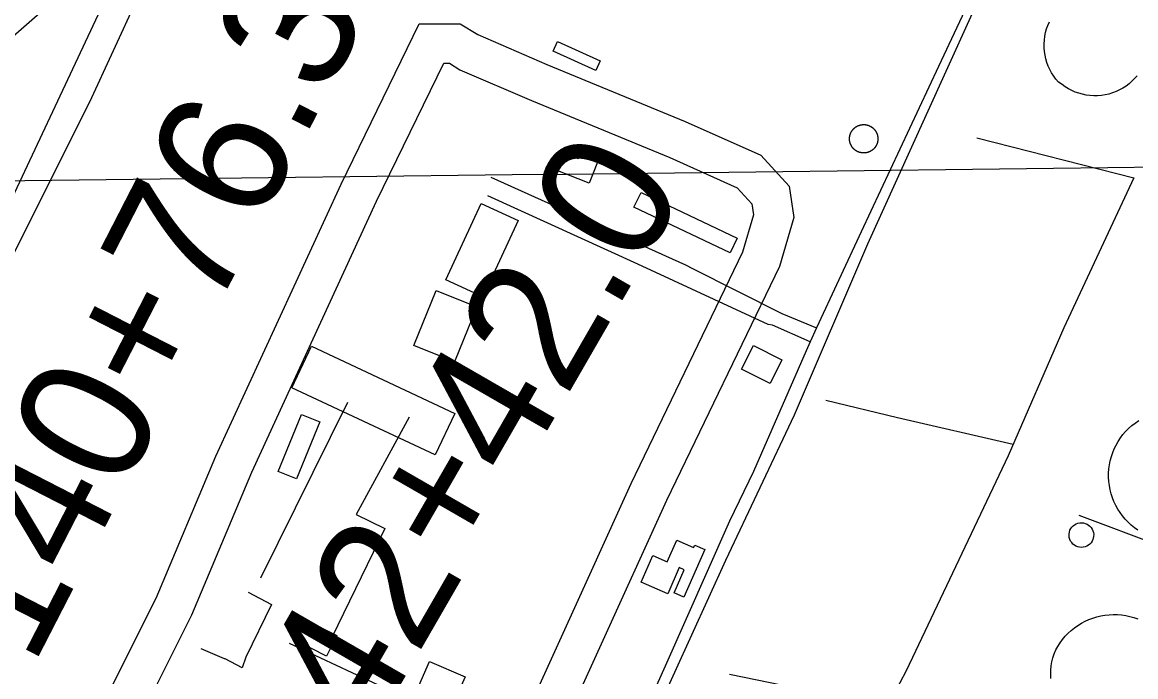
# Model space of a CAD drawing. Extents: x 3677843 to 3715951, y 511991 to 537744.
# Drawn here: x 3709745 to 3710593, y 523405 to 523903 of the extents above; entities that cross this region are included whole.
import ezdxf

# ---------------------------------------------------------------- set-up
doc = ezdxf.new("R2010")
doc.units = 0
for name, color, linetype in [('V-BLDG-OTLN', 7, 'Continuous'), ('V-DOMW-TANK', 7, 'Continuous'), ('V-GRID-MAJR', 7, 'Continuous'), ('V-ROAD-CNTR', 7, 'Continuous'), ('V-SURV-IDEN', 7, 'Continuous'), ('V-TOPO-SHOR', 7, 'Continuous'), ('V-UTIL-LINE', 7, 'Continuous')]:
    doc.layers.add(name, color=color, linetype=linetype)

msp = doc.modelspace()

# ---------------------------------------------------------------- linework, layer by layer
at = {"layer": 'V-BLDG-OTLN'}
for points in [[(3710181.68, 523866.66), (3710149.07, 523881.22), (3710152.36, 523888.59), (3710184.97, 523874.03)], [(3710176.7, 523780.73), (3710150.24, 523791.05), (3710155.45, 523804.43), (3710168.13, 523799.48), (3710172.11, 523809.69), (3710185.89, 523804.31)], [(3710283.97, 523727.65), (3710210.72, 523762.41), (3710216.08, 523773.71), (3710289.34, 523738.96)], [(3710122.47, 523752.29), (3710095.71, 523694.16), (3710067.45, 523707.17), (3710094.22, 523765.3)], [(3710091, 523686.6), (3710074.11, 523644.54), (3710043.16, 523656.98), (3710060.05, 523699.03)], [(3710314.42, 523628.12), (3710292.68, 523638.93), (3710301.7, 523657.08), (3710323.44, 523646.27)], [(3709965.04, 523656.55), (3710074.2, 523605.36), (3710059.34, 523573.67), (3709950.18, 523624.86)], [(3709939.77, 523561.14), (3709957.61, 523604.61), (3709971.54, 523598.89), (3709953.71, 523555.42)], [(3710236.44, 523467.91), (3710216.12, 523476.83), (3710224.98, 523497.02), (3710236.09, 523492.14), (3710243.42, 523508.84), (3710256.18, 523503.23), (3710256.98, 523505.05), (3710264.61, 523501.7), (3710248.68, 523465.4), (3710241.32, 523468.63), (3710249.05, 523486.24), (3710245.23, 523487.92)], [(3709976.47, 523420.42), (3709953.27, 523432.19), (3709961.24, 523447.89), (3709984.44, 523436.12)], [(3710072.1, 523381.86), (3710045.11, 523393.62), (3710055.06, 523416.44), (3710082.04, 523404.68)]]:
    msp.add_lwpolyline(points, close=True, dxfattribs=at)
at = {"layer": 'V-DOMW-TANK'}
for points in [[(3710593.91, 523862.59), (3710592.02, 523860.4), (3710589.97, 523858.35), (3710587.79, 523856.45), (3710585.48, 523854.7), (3710583.05, 523853.13), (3710580.52, 523851.73), (3710577.89, 523850.51), (3710575.18, 523849.48), (3710572.41, 523848.64), (3710569.59, 523848), (3710566.73, 523847.56), (3710563.84, 523847.33), (3710560.95, 523847.3), (3710558.05, 523847.47), (3710555.18, 523847.85), (3710552.34, 523848.43), (3710549.56, 523849.21), (3710546.83, 523850.18), (3710544.18, 523851.34), (3710541.62, 523852.69), (3710539.15, 523854.21), (3710536.81, 523855.91), (3710533.96, 523857.79), (3710532.1, 523860), (3710530.39, 523862.33), (3710528.84, 523864.77), (3710527.47, 523867.31), (3710526.28, 523869.94), (3710525.27, 523872.65), (3710524.45, 523875.42), (3710523.83, 523878.24), (3710523.4, 523881.1), (3710523.17, 523883.98), (3710523.14, 523886.87), (3710523.31, 523889.75), (3710523.68, 523892.62), (3710524.25, 523895.45), (3710525.01, 523898.24), (3710525.97, 523900.97), (3710527.11, 523903.62)], [(3710376.6, 523808.7), (3710376.5, 523808.86), (3710376.4, 523809.02), (3710376.3, 523809.18), (3710376.21, 523809.34), (3710376.12, 523809.51), (3710376.03, 523809.68), (3710375.95, 523809.85), (3710375.87, 523810.02), (3710375.79, 523810.19), (3710375.72, 523810.36), (3710375.65, 523810.54), (3710375.58, 523810.72), (3710375.51, 523810.89), (3710375.45, 523811.07), (3710375.39, 523811.25), (3710375.33, 523811.43), (3710375.28, 523811.61), (3710375.23, 523811.79), (3710375.18, 523811.98), (3710375.14, 523812.16), (3710375.1, 523812.34), (3710375.06, 523812.53), (3710375.03, 523812.71), (3710375, 523812.9), (3710374.97, 523813.09), (3710374.94, 523813.28), (3710374.92, 523813.46), (3710374.91, 523813.65), (3710374.89, 523813.84), (3710374.88, 523814.03), (3710374.87, 523814.22), (3710374.87, 523814.41), (3710374.87, 523814.59), (3710374.87, 523814.78), (3710374.88, 523814.97), (3710374.89, 523815.16), (3710374.9, 523815.35), (3710374.91, 523815.54), (3710374.93, 523815.72), (3710374.95, 523815.91), (3710374.98, 523816.1), (3710375.01, 523816.29), (3710375.04, 523816.47), (3710375.07, 523816.66), (3710375.11, 523816.84), (3710375.15, 523817.03), (3710375.2, 523817.21), (3710375.24, 523817.39), (3710375.29, 523817.58), (3710375.35, 523817.76), (3710375.41, 523817.94), (3710375.47, 523818.11), (3710375.53, 523818.29), (3710375.6, 523818.47), (3710375.67, 523818.64), (3710375.74, 523818.82), (3710375.81, 523818.99), (3710375.89, 523819.16), (3710375.98, 523819.33), (3710376.06, 523819.5)], [(3710376.06, 523819.5), (3710376.15, 523819.67), (3710376.24, 523819.83), (3710376.33, 523820), (3710376.43, 523820.16), (3710376.53, 523820.32), (3710376.63, 523820.48), (3710376.73, 523820.64), (3710376.84, 523820.79), (3710376.95, 523820.95), (3710377.06, 523821.1), (3710377.18, 523821.25), (3710377.3, 523821.4), (3710377.42, 523821.54), (3710377.54, 523821.68), (3710377.67, 523821.83), (3710377.79, 523821.96), (3710377.93, 523822.1), (3710378.06, 523822.23), (3710378.19, 523822.37), (3710378.33, 523822.5), (3710378.47, 523822.62), (3710378.61, 523822.75), (3710378.76, 523822.87), (3710378.9, 523822.99), (3710379.05, 523823.11), (3710379.2, 523823.22), (3710379.35, 523823.33), (3710379.51, 523823.44), (3710379.66, 523823.55), (3710379.82, 523823.65), (3710379.98, 523823.75), (3710380.14, 523823.85), (3710380.3, 523823.95), (3710380.47, 523824.04), (3710380.64, 523824.13), (3710380.8, 523824.22), (3710380.97, 523824.3), (3710381.14, 523824.38), (3710381.31, 523824.46), (3710381.49, 523824.54), (3710381.66, 523824.61), (3710381.84, 523824.67), (3710382.02, 523824.74), (3710382.19, 523824.8), (3710382.37, 523824.86), (3710382.55, 523824.92), (3710382.73, 523824.97), (3710382.92, 523825.02), (3710383.1, 523825.07), (3710383.28, 523825.11), (3710383.47, 523825.15), (3710383.65, 523825.19), (3710383.84, 523825.22), (3710384.02, 523825.25), (3710384.21, 523825.28), (3710384.4, 523825.3), (3710384.58, 523825.33), (3710384.77, 523825.34), (3710384.96, 523825.36), (3710385.15, 523825.37), (3710385.34, 523825.38), (3710385.53, 523825.38), (3710385.72, 523825.38), (3710385.91, 523825.38), (3710386.1, 523825.37), (3710386.29, 523825.37), (3710386.47, 523825.35), (3710386.66, 523825.34), (3710386.85, 523825.32), (3710387.04, 523825.3), (3710387.22, 523825.27), (3710387.41, 523825.24), (3710387.6, 523825.21), (3710387.78, 523825.18), (3710387.97, 523825.14), (3710388.15, 523825.1), (3710388.33, 523825.05), (3710388.52, 523825.01), (3710388.7, 523824.95), (3710388.88, 523824.9), (3710389.06, 523824.84), (3710389.24, 523824.78), (3710389.42, 523824.72), (3710389.59, 523824.66), (3710389.77, 523824.58), (3710389.94, 523824.51), (3710390.12, 523824.43), (3710390.29, 523824.35), (3710390.46, 523824.27), (3710390.63, 523824.19), (3710390.79, 523824.1), (3710390.96, 523824.01), (3710391.12, 523823.92), (3710391.29, 523823.82), (3710391.45, 523823.72), (3710391.6, 523823.62), (3710391.76, 523823.52), (3710391.92, 523823.41), (3710392.07, 523823.3), (3710392.22, 523823.18)], [(3710392.22, 523823.18), (3710392.37, 523823.07), (3710392.52, 523822.95), (3710392.67, 523822.83), (3710392.81, 523822.71), (3710392.95, 523822.58), (3710393.09, 523822.45), (3710393.23, 523822.33), (3710393.36, 523822.19), (3710393.49, 523822.06), (3710393.62, 523821.92), (3710393.75, 523821.78), (3710393.87, 523821.64), (3710394, 523821.49), (3710394.12, 523821.35), (3710394.23, 523821.2), (3710394.35, 523821.05), (3710394.46, 523820.9), (3710394.57, 523820.74), (3710394.68, 523820.59), (3710394.78, 523820.43), (3710394.88, 523820.27), (3710394.98, 523820.11), (3710395.07, 523819.95), (3710395.16, 523819.78), (3710395.25, 523819.61), (3710395.34, 523819.45), (3710395.42, 523819.28), (3710395.51, 523819.11), (3710395.58, 523818.93), (3710395.66, 523818.76), (3710395.73, 523818.59), (3710395.8, 523818.41), (3710395.86, 523818.23), (3710395.93, 523818.06), (3710395.98, 523817.88), (3710396.04, 523817.7), (3710396.09, 523817.52), (3710396.15, 523817.33), (3710396.19, 523817.15), (3710396.23, 523816.97), (3710396.28, 523816.78), (3710396.31, 523816.6), (3710396.35, 523816.41), (3710396.38, 523816.23), (3710396.41, 523816.04), (3710396.43, 523815.85), (3710396.45, 523815.66), (3710396.47, 523815.47), (3710396.48, 523815.29), (3710396.49, 523815.1), (3710396.5, 523814.91), (3710396.51, 523814.72), (3710396.51, 523814.53), (3710396.5, 523814.34), (3710396.5, 523814.16), (3710396.49, 523813.97), (3710396.48, 523813.78), (3710396.46, 523813.59), (3710396.44, 523813.4), (3710396.42, 523813.21), (3710396.4, 523813.03), (3710396.37, 523812.84), (3710396.34, 523812.65), (3710396.3, 523812.47), (3710396.26, 523812.28), (3710396.22, 523812.1), (3710396.18, 523811.92), (3710396.13, 523811.73), (3710396.08, 523811.55), (3710396.02, 523811.37), (3710395.97, 523811.19), (3710395.91, 523811.01), (3710395.84, 523810.83), (3710395.78, 523810.66), (3710395.71, 523810.48), (3710395.64, 523810.31), (3710395.56, 523810.13), (3710395.48, 523809.96), (3710395.4, 523809.79), (3710395.31, 523809.62), (3710395.23, 523809.46), (3710395.14, 523809.29), (3710395.04, 523809.12), (3710394.95, 523808.96), (3710394.85, 523808.8), (3710394.74, 523808.64), (3710394.64, 523808.49), (3710394.53, 523808.33), (3710394.42, 523808.18), (3710394.31, 523808.03), (3710394.19, 523807.88), (3710394.08, 523807.73), (3710393.96, 523807.59), (3710393.83, 523807.44), (3710393.71, 523807.3), (3710393.58, 523807.16), (3710393.45, 523807.02), (3710393.31, 523806.89), (3710393.18, 523806.76), (3710393.04, 523806.63)], [(3710393.04, 523806.63), (3710392.9, 523806.5), (3710392.76, 523806.38), (3710392.62, 523806.26), (3710392.47, 523806.14), (3710392.32, 523806.02), (3710392.17, 523805.9), (3710392.02, 523805.79), (3710391.87, 523805.68), (3710391.71, 523805.58), (3710391.55, 523805.47), (3710391.39, 523805.37), (3710391.23, 523805.27), (3710391.07, 523805.18), (3710390.91, 523805.09), (3710390.74, 523804.99), (3710390.57, 523804.91), (3710390.4, 523804.83), (3710390.23, 523804.74), (3710390.06, 523804.67), (3710389.89, 523804.59), (3710389.71, 523804.52), (3710389.53, 523804.45), (3710389.36, 523804.39), (3710389.18, 523804.32), (3710389, 523804.26), (3710388.82, 523804.21), (3710388.64, 523804.16), (3710388.46, 523804.1), (3710388.27, 523804.06), (3710388.09, 523804.01), (3710387.91, 523803.97), (3710387.72, 523803.94), (3710387.54, 523803.9), (3710387.35, 523803.87), (3710387.16, 523803.84), (3710386.97, 523803.82), (3710386.79, 523803.8), (3710386.6, 523803.78), (3710386.41, 523803.77), (3710386.22, 523803.76), (3710386.03, 523803.75), (3710385.85, 523803.74), (3710385.66, 523803.74), (3710385.47, 523803.74), (3710385.28, 523803.75), (3710385.09, 523803.76), (3710384.9, 523803.77), (3710384.71, 523803.79), (3710384.53, 523803.81), (3710384.34, 523803.83), (3710384.15, 523803.85), (3710383.96, 523803.88), (3710383.78, 523803.91), (3710383.59, 523803.95), (3710383.41, 523803.99), (3710383.22, 523804.03), (3710383.04, 523804.07), (3710382.86, 523804.12), (3710382.68, 523804.17), (3710382.5, 523804.22), (3710382.31, 523804.28), (3710382.14, 523804.34), (3710381.96, 523804.41), (3710381.78, 523804.47), (3710381.61, 523804.54), (3710381.43, 523804.62), (3710381.26, 523804.69), (3710381.09, 523804.77), (3710380.92, 523804.85), (3710380.75, 523804.94), (3710380.58, 523805.03), (3710380.41, 523805.11), (3710380.25, 523805.21), (3710380.09, 523805.3), (3710379.93, 523805.4), (3710379.77, 523805.51), (3710379.61, 523805.61), (3710379.46, 523805.72), (3710379.3, 523805.83), (3710379.15, 523805.94), (3710379, 523806.05), (3710378.85, 523806.17), (3710378.71, 523806.29), (3710378.56, 523806.42), (3710378.42, 523806.54), (3710378.29, 523806.67), (3710378.15, 523806.8), (3710378.01, 523806.93), (3710377.88, 523807.07), (3710377.75, 523807.21), (3710377.62, 523807.35), (3710377.5, 523807.49), (3710377.38, 523807.63), (3710377.26, 523807.78), (3710377.14, 523807.92), (3710377.03, 523808.08), (3710376.92, 523808.23), (3710376.81, 523808.38), (3710376.7, 523808.54), (3710376.6, 523808.7)], [(3710594.46, 523516.39), (3710591.87, 523518.25), (3710589.4, 523520.26), (3710587.07, 523522.43), (3710584.87, 523524.74), (3710582.83, 523527.18), (3710580.95, 523529.76), (3710579.23, 523532.44), (3710577.69, 523535.23), (3710576.33, 523538.11), (3710575.16, 523541.08), (3710574.18, 523544.11), (3710573.39, 523547.19), (3710572.8, 523550.32), (3710572.41, 523553.49), (3710572.22, 523556.67), (3710572.24, 523559.85), (3710572.46, 523563.03), (3710572.88, 523566.19), (3710573.5, 523569.32), (3710574.32, 523572.4), (3710575.33, 523575.42), (3710576.53, 523578.37), (3710577.92, 523581.23), (3710579.49, 523584.01), (3710581.23, 523586.68), (3710583.14, 523589.23), (3710585.2, 523591.65), (3710587.49, 523593.93), (3710589.92, 523596.05), (3710592.49, 523598.01), (3710595.17, 523599.8)], [(3710528.22, 523403.39), (3710528.14, 523406.58), (3710528.26, 523409.76), (3710528.58, 523412.92), (3710529.1, 523416.07), (3710529.83, 523419.17), (3710530.75, 523422.22), (3710532.1, 523425.08), (3710533.64, 523427.86), (3710535.35, 523430.53), (3710537.23, 523433.09), (3710539.26, 523435.53), (3710541.45, 523437.83), (3710543.78, 523439.98), (3710546.24, 523441.98), (3710548.83, 523443.82), (3710551.53, 523445.49), (3710554.32, 523446.99), (3710557.21, 523448.3), (3710560.18, 523449.43), (3710563.21, 523450.36), (3710566.3, 523451.1), (3710569.43, 523451.65), (3710572.58, 523451.98), (3710575.75, 523452.12), (3710578.93, 523452.06), (3710582.08, 523451.79), (3710585.23, 523451.32), (3710588.33, 523450.65), (3710591.38, 523449.79), (3710594.37, 523448.73)]]:
    msp.add_lwpolyline(points, dxfattribs=at)
msp.add_lwpolyline([(3710560.33, 523509.3), (3710559.73, 523508.02), (3710558.93, 523506.85), (3710557.97, 523505.8), (3710556.86, 523504.91), (3710555.63, 523504.2), (3710554.31, 523503.68), (3710552.92, 523503.36), (3710551.5, 523503.26), (3710550.08, 523503.37), (3710548.7, 523503.69), (3710547.38, 523504.22), (3710546.16, 523504.93), (3710545.05, 523505.83), (3710544.09, 523506.88), (3710543.3, 523508.06), (3710542.7, 523509.34), (3710542.29, 523510.71), (3710542.1, 523512.11), (3710542.12, 523513.54), (3710542.35, 523514.94), (3710542.79, 523516.28), (3710543.43, 523517.54), (3710544.25, 523518.68), (3710545.23, 523519.7), (3710546.35, 523520.55), (3710547.58, 523521.23), (3710548.91, 523521.72), (3710550.29, 523522), (3710551.7, 523522.07), (3710553.1, 523521.93), (3710554.47, 523521.58), (3710555.77, 523521.03), (3710556.97, 523520.29), (3710558.05, 523519.38), (3710558.98, 523518.32), (3710559.73, 523517.13), (3710560.31, 523515.84), (3710560.68, 523514.48), (3710560.85, 523513.08), (3710560.8, 523511.67)], close=True, dxfattribs=at)
at = {"layer": 'V-GRID-MAJR'}
msp.add_spline([(3697869.73, 523644.4), (3703148.43, 523705.43), (3708427.13, 523767.24), (3713705.82, 523829.82)], degree=3, dxfattribs=at)
at = {"layer": 'V-ROAD-CNTR'}
for points in [[(3709714.96, 523872.95), (3709764.25, 523915.84), (3709816.66, 523979.52), (3709869.63, 524081.3), (3709943.66, 524239.88), (3710059.84, 524484.16), (3710203.8, 524796.06), (3710342.6, 525094.03), (3710496.82, 525423.49), (3710562.35, 525570.18), (3710587.58, 525610.67), (3710651.91, 525656.21), (3710707.72, 525702.43), (3710739.12, 525743.09), (3710774.11, 525816.81), (3710805.5, 525883.42), (3710810.37, 525916.49), (3710795.57, 525947.59), (3710753.03, 525969.89)], [(3709810.06, 523391.21), (3709846.75, 523464.52), (3709892.16, 523572.76), (3709987.61, 523780), (3710047.21, 523902.06), (3710078.46, 523902.06), (3710091.92, 523893.93), (3710144.4, 523871.26), (3710249.82, 523827.78), (3710307.43, 523802.11), (3710328.81, 523778.35), (3710332.52, 523754.6), (3710321.58, 523717.32), (3710235.57, 523539.07), (3710133.56, 523314.45)], [(3709838.36, 523380.71), (3709874.02, 523451.99), (3709919.62, 523560.68), (3710014.72, 523767.15), (3710065.94, 523872.06), (3710070.1, 523872.06), (3710078.15, 523867.2), (3710132.73, 523843.62), (3710237.99, 523800.2), (3710289.39, 523777.3), (3710300.55, 523764.91), (3710301.84, 523756.6), (3710293.49, 523728.13), (3710208.4, 523551.79), (3710106.05, 523326.42)]]:
    msp.add_lwpolyline(points, dxfattribs=at)
at = {"layer": 'V-TOPO-SHOR'}
msp.add_lwpolyline([(3709430.67, 523686.37), (3709531.97, 523641.69), (3709547.12, 523635.58), (3709558.94, 523633.24), (3709567.92, 523635.63), (3709631.71, 523657.06), (3709691.25, 523675.65), (3709711.56, 523684.68), (3709720.05, 523693.21), (3709728.06, 523706), (3709749.23, 523749.08), (3709796.3, 523842.82), (3709850.4, 523960.23), (3709909.67, 524092.3), (3709955.29, 524194.55), (3710007.05, 524304.39), (3710056.91, 524412.79), (3710110.57, 524520.27), (3710125.16, 524549.15), (3710128.92, 524555.3), (3710135.52, 524563.83), (3710140.23, 524571.41), (3710149.66, 524583.72)], dxfattribs=at)
at = {"layer": 'V-UTIL-LINE'}
for p, q in [((3709992.47, 523613.57), (3709926.26, 523479.76)), ((3710690.02, 523474.78), (3710549.81, 523527.45)), ((3709948.16, 523430.35), (3710120.87, 523349.51))]:
    msp.add_line(p, q, dxfattribs=at)
for points in [[(3710169.61, 524699.5), (3710101.51, 524552.06), (3710027.31, 524390.44), (3709945.11, 524221.72), (3709876.54, 524073.8), (3709814.09, 523933.93), (3709713.59, 523719.85), (3709704.18, 523706.14), (3709639.1, 523677.66), (3709486.76, 523623.48), (3709324.03, 523568.33)], [(3710494.35, 523980), (3710442.55, 523869.61), (3710383.69, 523743.58), (3710349.86, 523670.51), (3710344.97, 523659.97), (3710341.79, 523653.08), (3710301.78, 523561.18), (3710283.41, 523523.27), (3710234.46, 523412.88), (3710164.79, 523257.01), (3710154.9, 523235.22), (3710206.52, 523220.67), (3710209.34, 523230.14), (3710169.08, 523240.93), (3710167.66, 523244.24), (3710202.96, 523322.89), (3710280.64, 523493.45), (3710332.91, 523604.32), (3710388.92, 523734.6), (3710433.64, 523833.14), (3710483.55, 523943.53)], [(3710471.93, 523815.29), (3710591.42, 523784.71), (3710538.1, 523670.41), (3710495.81, 523573.03), (3710418.15, 523409.16), (3710403.65, 523381.75), (3710283.6, 523406.51)], [(3710101.63, 523785.27), (3710250.01, 523718.6), (3710255.21, 523715.78), (3710323.27, 523681.48), (3710323.27, 523681.48), (3710349.86, 523670.51)], [(3710344.97, 523659.97), (3710316.21, 523672.49), (3710312.9, 523672.96), (3710213.66, 523718.98), (3710213.66, 523718.98), (3710099.3, 523771.11)], [(3710499.56, 523581.66), (3710411.55, 523601.84), (3710356.77, 523615.1)], [(3710039.6, 523602.5), (3709999.16, 523528.21), (3710020.96, 523517.67), (3709980.54, 523434.55)], [(3709916.87, 523469.14), (3709934.55, 523459.76), (3709915.22, 523419.68), (3709915.22, 523419.68), (3709912.29, 523411.43), (3709899.32, 523418.46), (3709898.73, 523418.46), (3709881.05, 523426.07)]]:
    msp.add_lwpolyline(points, dxfattribs=at)

# ---------------------------------------------------------------- texts
at = {"layer": 'V-SURV-IDEN'}
for s, rotation, p in [('140+76.3', 62.81714, (3709752.69, 523411.33)), ('142+42.0', 60.02459, (3709971.01, 523291.19))]:
    msp.add_text(s, height=100, rotation=rotation, dxfattribs=at).set_placement(p)

doc.saveas('drawing.dxf')
